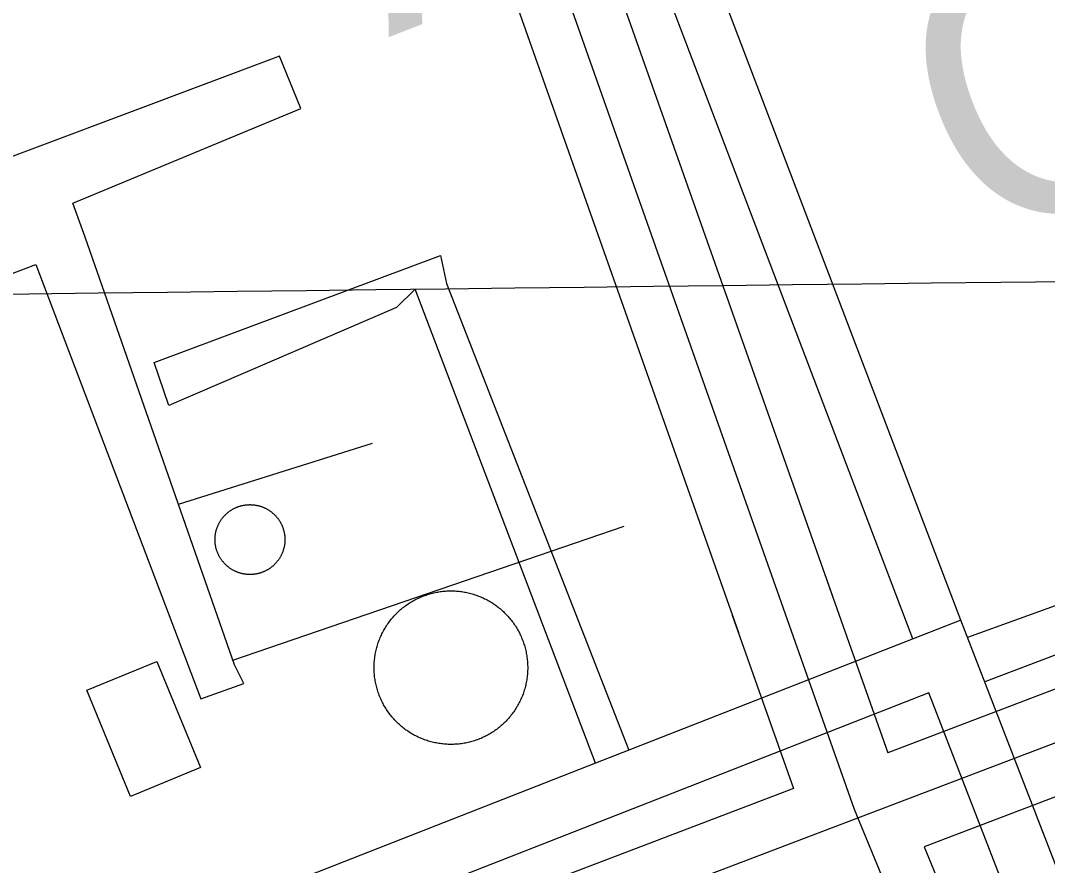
# Model space of a CAD drawing. Extents: x 3694830 to 3732949, y 415201 to 440970.
# Drawn here: x 3712720.5 to 3713026.3, y 432727.9 to 432979.6 of the extents above; entities that cross this region are included whole.
import ezdxf

# ---------------------------------------------------------------- set-up
doc = ezdxf.new("R2010")
doc.units = 0
for name, color, linetype in [('V-BLDG-OTLN', 7, 'Continuous'), ('V-DOMW-TANK', 7, 'Continuous'), ('V-GRID-MAJR', 7, 'Continuous'), ('V-RIVR-GAGE-IDEN', 7, 'Continuous'), ('V-ROAD-CNTR', 7, 'Continuous'), ('V-UTIL-LINE', 7, 'Continuous')]:
    doc.layers.add(name, color=color, linetype=linetype)

msp = doc.modelspace()

# ---------------------------------------------------------------- linework, layer by layer
at = {"layer": 'V-BLDG-OTLN'}
msp.add_lwpolyline([(3712761.112, 432788.667), (3712774.0840000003, 432757.015), (3712753.2290000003, 432748.469), (3712740.259, 432780.123)], close=True, dxfattribs=at)
at = {"layer": 'V-DOMW-TANK'}
for points in [[(3712778.5100000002, 432826.484), (3712778.538, 432826.664), (3712778.569, 432826.842), (3712778.6040000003, 432827.02), (3712778.643, 432827.19800000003), (3712778.684, 432827.374), (3712778.727, 432827.55100000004), (3712778.774, 432827.727), (3712778.823, 432827.901), (3712778.876, 432828.075), (3712778.932, 432828.24700000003), (3712778.991, 432828.419), (3712779.055, 432828.591), (3712779.116, 432828.759), (3712779.188, 432828.929), (3712779.257, 432829.09500000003), (3712779.3310000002, 432829.261), (3712779.409, 432829.427), (3712779.487, 432829.59), (3712779.571, 432829.75200000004), (3712779.653, 432829.912), (3712779.745, 432830.07), (3712779.835, 432830.227), (3712779.927, 432830.38300000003), (3712780.023, 432830.539), (3712780.122, 432830.69), (3712780.224, 432830.842), (3712780.328, 432830.989), (3712780.435, 432831.137), (3712780.543, 432831.282), (3712780.656, 432831.425), (3712780.771, 432831.567), (3712780.8850000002, 432831.706), (3712781.006, 432831.843), (3712781.127, 432831.978), (3712781.25, 432832.109), (3712781.377, 432832.241), (3712781.506, 432832.37200000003), (3712781.6350000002, 432832.49700000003), (3712781.768, 432832.619), (3712781.903, 432832.742), (3712782.038, 432832.86100000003), (3712782.18, 432832.978), (3712782.321, 432833.092), (3712782.464, 432833.20300000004), (3712782.608, 432833.314), (3712782.757, 432833.42), (3712782.903, 432833.525), (3712783.052, 432833.625), (3712783.208, 432833.72500000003), (3712783.361, 432833.822), (3712783.517, 432833.914), (3712783.6750000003, 432834.006), (3712783.833, 432834.094), (3712783.992, 432834.18), (3712784.154, 432834.262), (3712784.318, 432834.342), (3712784.4820000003, 432834.418), (3712784.648, 432834.491), (3712784.816, 432834.563), (3712784.983, 432834.631), (3712785.153, 432834.69800000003), (3712785.323, 432834.76), (3712785.495, 432834.817), (3712785.67, 432834.876), (3712785.842, 432834.928), (3712786.018, 432834.977), (3712786.1920000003, 432835.026), (3712786.3680000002, 432835.069), (3712786.546, 432835.11), (3712786.72, 432835.147), (3712786.9020000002, 432835.181), (3712787.0810000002, 432835.21400000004), (3712787.257, 432835.243), (3712787.4390000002, 432835.267), (3712787.619, 432835.29000000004), (3712787.799, 432835.308), (3712787.9820000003, 432835.325), (3712788.162, 432835.337), (3712788.344, 432835.347), (3712788.524, 432835.353), (3712788.707, 432835.358), (3712788.889, 432835.358), (3712789.069, 432835.353), (3712789.252, 432835.347), (3712789.434, 432835.33900000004), (3712789.616, 432835.325), (3712789.794, 432835.31), (3712789.977, 432835.29000000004), (3712790.157, 432835.27), (3712790.3370000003, 432835.243), (3712790.515, 432835.216), (3712790.693, 432835.184), (3712790.8740000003, 432835.14900000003), (3712791.0500000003, 432835.112), (3712791.228, 432835.071), (3712791.4020000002, 432835.028), (3712791.578, 432834.981), (3712791.754, 432834.93), (3712791.9280000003, 432834.876), (3712792.1, 432834.821)], [(3712792.1, 432834.821), (3712792.272, 432834.762), (3712792.4420000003, 432834.7), (3712792.612, 432834.635), (3712792.7800000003, 432834.567), (3712792.948, 432834.495), (3712793.114, 432834.422), (3712793.278, 432834.346), (3712793.4420000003, 432834.266), (3712793.6040000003, 432834.184), (3712793.7630000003, 432834.098), (3712793.923, 432834.012), (3712794.0810000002, 432833.922), (3712794.238, 432833.826), (3712794.39, 432833.729), (3712794.541, 432833.631), (3712794.693, 432833.531), (3712794.843, 432833.42600000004), (3712794.988, 432833.32), (3712795.133, 432833.20900000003), (3712795.2770000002, 432833.099), (3712795.418, 432832.984), (3712795.557, 432832.867), (3712795.6950000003, 432832.748), (3712795.83, 432832.628), (3712795.963, 432832.503), (3712796.094, 432832.378), (3712796.221, 432832.249), (3712796.348, 432832.118), (3712796.475, 432831.985), (3712796.594, 432831.849), (3712796.71, 432831.712), (3712796.829, 432831.575), (3712796.944, 432831.434), (3712797.056, 432831.29000000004), (3712797.165, 432831.145), (3712797.271, 432830.99700000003), (3712797.376, 432830.848), (3712797.478, 432830.69800000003), (3712797.575, 432830.547), (3712797.673, 432830.393), (3712797.767, 432830.238), (3712797.8570000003, 432830.08), (3712797.9450000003, 432829.92), (3712798.031, 432829.76), (3712798.111, 432829.599), (3712798.193, 432829.435), (3712798.271, 432829.271), (3712798.345, 432829.105), (3712798.416, 432828.93700000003), (3712798.484, 432828.76900000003), (3712798.549, 432828.599), (3712798.611, 432828.429), (3712798.67, 432828.257), (3712798.7260000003, 432828.085), (3712798.779, 432827.911), (3712798.83, 432827.737), (3712798.877, 432827.561), (3712798.92, 432827.385), (3712798.961, 432827.20900000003), (3712799, 432827.03)], [(3712799, 432827.03), (3712799.035, 432826.852), (3712799.066, 432826.67600000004), (3712799.094, 432826.494), (3712799.119, 432826.314), (3712799.1410000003, 432826.13300000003), (3712799.162, 432825.95300000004), (3712799.176, 432825.773), (3712799.19, 432825.591), (3712799.199, 432825.41000000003), (3712799.205, 432825.228), (3712799.2090000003, 432825.04600000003), (3712799.2090000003, 432824.866), (3712799.207, 432824.683), (3712799.201, 432824.501), (3712799.19, 432824.321), (3712799.1780000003, 432824.139), (3712799.162, 432823.958), (3712799.143, 432823.778), (3712799.1210000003, 432823.598), (3712799.098, 432823.418), (3712799.066, 432823.238), (3712799.039, 432823.059), (3712799.002, 432822.881), (3712798.963, 432822.70300000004), (3712798.924, 432822.527), (3712798.879, 432822.349), (3712798.832, 432822.175), (3712798.7830000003, 432822.001), (3712798.73, 432821.826), (3712798.674, 432821.654), (3712798.615, 432821.482), (3712798.551, 432821.31), (3712798.488, 432821.142), (3712798.418, 432820.972), (3712798.349, 432820.80700000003), (3712798.275, 432820.641), (3712798.197, 432820.47500000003), (3712798.119, 432820.313), (3712798.035, 432820.151), (3712797.951, 432819.989), (3712797.863, 432819.832), (3712797.773, 432819.674), (3712797.679, 432819.516), (3712797.583, 432819.365), (3712797.484, 432819.211), (3712797.382, 432819.06200000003), (3712797.2800000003, 432818.912), (3712797.171, 432818.765), (3712797.063, 432818.619), (3712796.952, 432818.476), (3712796.835, 432818.335), (3712796.721, 432818.195), (3712796.6, 432818.06), (3712796.4790000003, 432817.925), (3712796.356, 432817.792), (3712796.2290000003, 432817.661), (3712796.1, 432817.532), (3712795.971, 432817.407), (3712795.838, 432817.28), (3712795.703, 432817.163), (3712795.565, 432817.04000000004), (3712795.426, 432816.92100000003), (3712795.285, 432816.811), (3712795.142, 432816.69800000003), (3712794.998, 432816.588), (3712794.8510000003, 432816.481), (3712794.701, 432816.37700000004), (3712794.552, 432816.276), (3712794.398, 432816.17600000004), (3712794.245, 432816.08), (3712794.089, 432815.988), (3712793.931, 432815.895), (3712793.773, 432815.80700000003), (3712793.614, 432815.723), (3712793.452, 432815.639), (3712793.288, 432815.56), (3712793.1240000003, 432815.484), (3712792.958, 432815.41000000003), (3712792.79, 432815.338), (3712792.623, 432815.271), (3712792.453, 432815.205), (3712792.2830000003, 432815.14400000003), (3712792.111, 432815.08400000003), (3712791.936, 432815.027), (3712791.764, 432814.974), (3712791.588, 432814.927), (3712791.414, 432814.878), (3712791.238, 432814.833), (3712791.06, 432814.792), (3712790.884, 432814.755), (3712790.7060000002, 432814.72000000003), (3712790.525, 432814.685), (3712790.347, 432814.658), (3712790.167, 432814.634), (3712789.987, 432814.61100000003), (3712789.807, 432814.593), (3712789.6240000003, 432814.577), (3712789.444, 432814.564), (3712789.262, 432814.554), (3712789.082, 432814.548)], [(3712789.082, 432814.548), (3712788.897, 432814.544), (3712788.717, 432814.544), (3712788.537, 432814.548), (3712788.3540000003, 432814.554), (3712788.1720000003, 432814.564), (3712787.992, 432814.577), (3712787.812, 432814.591), (3712787.629, 432814.61100000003), (3712787.449, 432814.632), (3712787.271, 432814.658), (3712787.091, 432814.685), (3712786.913, 432814.718), (3712786.7320000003, 432814.753), (3712786.556, 432814.79000000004), (3712786.378, 432814.83), (3712786.202, 432814.873), (3712786.028, 432814.92100000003), (3712785.852, 432814.972), (3712785.68, 432815.025), (3712785.506, 432815.08), (3712785.3340000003, 432815.14), (3712785.164, 432815.201), (3712784.994, 432815.267), (3712784.826, 432815.33400000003), (3712784.6580000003, 432815.406), (3712784.492, 432815.48), (3712784.328, 432815.555), (3712784.164, 432815.635), (3712784.002, 432815.717), (3712783.843, 432815.803), (3712783.683, 432815.891), (3712783.525, 432815.981), (3712783.37, 432816.076), (3712783.216, 432816.172), (3712783.065, 432816.27), (3712782.913, 432816.371), (3712782.7630000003, 432816.477), (3712782.6180000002, 432816.582), (3712782.473, 432816.692), (3712782.329, 432816.803), (3712782.19, 432816.917), (3712782.049, 432817.034), (3712781.911, 432817.153), (3712781.776, 432817.276), (3712781.643, 432817.39900000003), (3712781.512, 432817.526), (3712781.3850000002, 432817.653), (3712781.258, 432817.784), (3712781.133, 432817.917), (3712781.012, 432818.052), (3712780.894, 432818.189), (3712780.7770000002, 432818.326), (3712780.662, 432818.468), (3712780.548, 432818.61100000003), (3712780.441, 432818.756), (3712780.335, 432818.904), (3712780.23, 432819.05100000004), (3712780.128, 432819.20300000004), (3712780.029, 432819.355), (3712779.933, 432819.50800000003), (3712779.839, 432819.664), (3712779.7490000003, 432819.821), (3712779.661, 432819.981), (3712779.575, 432820.141), (3712779.4930000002, 432820.303), (3712779.413, 432820.467), (3712779.335, 432820.63), (3712779.261, 432820.79600000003), (3712779.1920000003, 432820.96400000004), (3712779.122, 432821.132), (3712779.057, 432821.302), (3712778.995, 432821.472), (3712778.936, 432821.64400000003), (3712778.88, 432821.816), (3712778.827, 432821.99), (3712778.776, 432822.164), (3712778.731, 432822.34), (3712778.686, 432822.517), (3712778.645, 432822.693), (3712778.606, 432822.871), (3712778.571, 432823.049), (3712778.54, 432823.227), (3712778.512, 432823.408), (3712778.487, 432823.588), (3712778.465, 432823.768), (3712778.444, 432823.94800000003), (3712778.43, 432824.128), (3712778.416, 432824.311), (3712778.407, 432824.491), (3712778.403, 432824.673), (3712778.397, 432824.853), (3712778.397, 432825.036), (3712778.399, 432825.218), (3712778.4050000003, 432825.4), (3712778.416, 432825.58), (3712778.4280000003, 432825.76300000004), (3712778.444, 432825.943), (3712778.463, 432826.123), (3712778.485, 432826.303), (3712778.5100000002, 432826.484)], [(3712827.5700000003, 432777.903), (3712827.416, 432778.27400000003), (3712827.271, 432778.64400000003), (3712827.131, 432779.01900000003), (3712827, 432779.39400000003), (3712826.873, 432779.773), (3712826.754, 432780.156), (3712826.642, 432780.537), (3712826.535, 432780.922), (3712826.435, 432781.309), (3712826.343, 432781.696), (3712826.257, 432782.087), (3712826.179, 432782.478), (3712826.1070000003, 432782.869), (3712826.042, 432783.265), (3712825.9820000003, 432783.658), (3712825.931, 432784.055), (3712825.886, 432784.45), (3712825.849, 432784.848), (3712825.819, 432785.245), (3712825.794, 432785.64400000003), (3712825.778, 432786.044), (3712825.767, 432786.441), (3712825.765, 432786.84), (3712825.769, 432787.24), (3712825.7800000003, 432787.641), (3712825.798, 432788.039), (3712825.823, 432788.436), (3712825.855, 432788.831), (3712825.894, 432789.23), (3712825.9390000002, 432789.628), (3712825.9930000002, 432790.023), (3712826.052, 432790.418), (3712826.12, 432790.81200000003), (3712826.191, 432791.20300000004), (3712826.273, 432791.594), (3712826.359, 432791.985), (3712826.453, 432792.37200000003), (3712826.554, 432792.759), (3712826.66, 432793.142), (3712826.775, 432793.525), (3712826.896, 432793.906), (3712827.023, 432794.283), (3712827.156, 432794.66000000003), (3712827.2970000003, 432795.032), (3712827.4450000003, 432795.405), (3712827.596, 432795.77400000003), (3712827.756, 432796.136), (3712827.924, 432796.501), (3712828.096, 432796.86100000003), (3712828.274, 432797.218), (3712828.458, 432797.572), (3712828.651, 432797.922), (3712828.848, 432798.27), (3712829.0500000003, 432798.614), (3712829.259, 432798.952), (3712829.474, 432799.29000000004), (3712829.6950000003, 432799.62200000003), (3712829.921, 432799.95), (3712830.154, 432800.275), (3712830.392, 432800.59500000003), (3712830.6350000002, 432800.912), (3712830.883, 432801.224), (3712831.137, 432801.531), (3712831.397, 432801.836), (3712831.664, 432802.131), (3712831.932, 432802.42600000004), (3712832.208, 432802.715), (3712832.489, 432802.999), (3712832.774, 432803.28), (3712833.0640000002, 432803.552), (3712833.3570000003, 432803.822), (3712833.656, 432804.087), (3712833.961, 432804.34500000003), (3712834.269, 432804.599), (3712834.582, 432804.844), (3712834.899, 432805.088), (3712835.221, 432805.326), (3712835.545, 432805.55700000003), (3712835.8740000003, 432805.782), (3712836.208, 432806.00200000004), (3712836.544, 432806.219), (3712836.886, 432806.423), (3712837.23, 432806.626), (3712837.578, 432806.82300000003), (3712837.9280000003, 432807.011), (3712838.2830000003, 432807.196), (3712838.6410000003, 432807.374), (3712838.9990000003, 432807.544), (3712839.364, 432807.708), (3712839.731, 432807.867), (3712840.099, 432808.021), (3712840.47, 432808.166), (3712840.845, 432808.304), (3712841.222, 432808.43700000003), (3712841.6, 432808.564), (3712841.981, 432808.68200000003), (3712842.362, 432808.795), (3712842.747, 432808.89900000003), (3712843.134, 432809.00200000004), (3712843.524, 432809.094)], [(3712843.524, 432809.094), (3712843.913, 432809.18), (3712844.304, 432809.25800000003), (3712844.697, 432809.33), (3712845.09, 432809.395), (3712845.485, 432809.454), (3712845.881, 432809.506), (3712846.278, 432809.55100000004), (3712846.6750000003, 432809.586), (3712847.073, 432809.618), (3712847.47, 432809.643), (3712847.869, 432809.659), (3712848.269, 432809.67), (3712848.668, 432809.672), (3712849.0670000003, 432809.667), (3712849.463, 432809.657), (3712849.864, 432809.639), (3712850.261, 432809.614), (3712850.661, 432809.581), (3712851.058, 432809.543), (3712851.453, 432809.5), (3712851.849, 432809.444), (3712852.244, 432809.385), (3712852.637, 432809.317), (3712853.0300000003, 432809.246), (3712853.421, 432809.164), (3712853.811, 432809.07800000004), (3712854.198, 432808.983), (3712854.585, 432808.88300000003), (3712854.97, 432808.777), (3712855.3510000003, 432808.664), (3712855.7320000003, 432808.541), (3712856.111, 432808.414), (3712856.485, 432808.281), (3712856.858, 432808.14), (3712857.231, 432807.992), (3712857.599, 432807.841), (3712857.9620000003, 432807.681), (3712858.329, 432807.51300000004), (3712858.687, 432807.341), (3712859.045, 432807.163), (3712859.398, 432806.978), (3712859.748, 432806.788), (3712860.096, 432806.58900000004), (3712860.44, 432806.387), (3712860.7800000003, 432806.178), (3712861.116, 432805.963), (3712861.448, 432805.739), (3712861.7770000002, 432805.516), (3712862.1010000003, 432805.283), (3712862.4220000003, 432805.045), (3712862.738, 432804.80100000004), (3712863.049, 432804.554), (3712863.356, 432804.3), (3712863.657, 432804.04000000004), (3712863.958, 432803.773), (3712864.253, 432803.505), (3712864.542, 432803.229), (3712864.827, 432802.94800000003), (3712865.105, 432802.663), (3712865.38, 432802.375)], [(3712865.38, 432802.375), (3712865.648, 432802.08), (3712865.912, 432801.781), (3712866.17, 432801.478), (3712866.424, 432801.168), (3712866.6720000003, 432800.855), (3712866.916, 432800.537), (3712867.151, 432800.216), (3712867.383, 432799.892), (3712867.608, 432799.563), (3712867.829, 432799.229), (3712868.044, 432798.893), (3712868.2490000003, 432798.55100000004), (3712868.452, 432798.207), (3712868.648, 432797.859), (3712868.839, 432797.50800000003), (3712869.021, 432797.154), (3712869.199, 432796.798), (3712869.3710000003, 432796.435), (3712869.535, 432796.07300000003), (3712869.6950000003, 432795.706), (3712869.846, 432795.338), (3712869.992, 432794.967), (3712870.131, 432794.592), (3712870.264, 432794.215), (3712870.389, 432793.836), (3712870.5100000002, 432793.456), (3712870.623, 432793.075), (3712870.725, 432792.69), (3712870.827, 432792.302), (3712870.92, 432791.913), (3712871.006, 432791.52400000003), (3712871.085, 432791.13300000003), (3712871.157, 432790.742), (3712871.223, 432790.347), (3712871.2800000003, 432789.951), (3712871.3310000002, 432789.556), (3712871.376, 432789.159), (3712871.413, 432788.761), (3712871.444, 432788.364), (3712871.468, 432787.969), (3712871.485, 432787.568), (3712871.495, 432787.168), (3712871.497, 432786.76900000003), (3712871.4930000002, 432786.369), (3712871.483, 432785.972), (3712871.464, 432785.57300000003), (3712871.44, 432785.175), (3712871.407, 432784.778), (3712871.3680000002, 432784.379), (3712871.321, 432783.984), (3712871.27, 432783.588), (3712871.21, 432783.193), (3712871.145, 432782.8), (3712871.071, 432782.407), (3712870.991, 432782.015), (3712870.903, 432781.626), (3712870.809, 432781.239), (3712870.7090000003, 432780.852), (3712870.602, 432780.467), (3712870.49, 432780.086), (3712870.367, 432779.705), (3712870.24, 432779.326), (3712870.1070000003, 432778.952), (3712869.965, 432778.577), (3712869.8200000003, 432778.206), (3712869.666, 432777.837), (3712869.506, 432777.473), (3712869.341, 432777.108), (3712869.169, 432776.75), (3712868.988, 432776.392), (3712868.804, 432776.037), (3712868.614, 432775.689), (3712868.417, 432775.341), (3712868.214, 432774.99700000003), (3712868.003, 432774.657), (3712867.79, 432774.321), (3712867.569, 432773.989), (3712867.342, 432773.66000000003), (3712867.11, 432773.336), (3712866.873, 432773.014), (3712866.629, 432772.701), (3712866.379, 432772.38800000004), (3712866.125, 432772.081), (3712865.867, 432771.777), (3712865.6010000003, 432771.478), (3712865.3310000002, 432771.184), (3712865.056, 432770.895), (3712864.776, 432770.61), (3712864.491, 432770.332), (3712864.2, 432770.05700000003), (3712863.9050000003, 432769.789), (3712863.606, 432769.525), (3712863.3030000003, 432769.267), (3712862.994, 432769.01300000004), (3712862.681, 432768.765), (3712862.365, 432768.521), (3712862.044, 432768.288), (3712861.718, 432768.054), (3712861.3880000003, 432767.829), (3712861.054, 432767.608)], [(3712861.054, 432767.608), (3712860.719, 432767.395), (3712860.377, 432767.186), (3712860.034, 432766.985), (3712859.686, 432766.788), (3712859.336, 432766.598), (3712858.98, 432766.416), (3712858.623, 432766.238), (3712858.2630000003, 432766.066), (3712857.898, 432765.902), (3712857.534, 432765.742), (3712857.163, 432765.59), (3712856.793, 432765.445), (3712856.418, 432765.306), (3712856.043, 432765.173), (3712855.664, 432765.048), (3712855.2830000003, 432764.927), (3712854.9, 432764.814), (3712854.515, 432764.71), (3712854.128, 432764.609), (3712853.741, 432764.517), (3712853.35, 432764.431), (3712852.9590000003, 432764.351), (3712852.5670000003, 432764.28), (3712852.1720000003, 432764.21400000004), (3712851.779, 432764.157), (3712851.382, 432764.106), (3712850.986, 432764.061), (3712850.589, 432764.02400000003), (3712850.1920000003, 432763.993), (3712849.79, 432763.968), (3712849.393, 432763.952), (3712848.9960000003, 432763.942), (3712848.596, 432763.94), (3712848.197, 432763.944), (3712847.798, 432763.954), (3712847.398, 432763.972), (3712847.001, 432763.99700000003), (3712846.6040000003, 432764.03), (3712846.2060000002, 432764.069), (3712845.809, 432764.114), (3712845.414, 432764.167), (3712845.019, 432764.226), (3712844.625, 432764.292), (3712844.234, 432764.366), (3712843.843, 432764.446), (3712843.452, 432764.534), (3712843.065, 432764.628), (3712842.6780000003, 432764.728), (3712842.295, 432764.835), (3712841.912, 432764.949), (3712841.5330000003, 432765.07), (3712841.154, 432765.197), (3712840.7770000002, 432765.33), (3712840.404, 432765.472), (3712840.032, 432765.617), (3712839.663, 432765.771), (3712839.298, 432765.928), (3712838.936, 432766.096), (3712838.576, 432766.268), (3712838.219, 432766.449), (3712837.863, 432766.63300000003), (3712837.515, 432766.82300000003), (3712837.167, 432767.02), (3712836.825, 432767.223), (3712836.485, 432767.434), (3712836.147, 432767.647), (3712835.815, 432767.87), (3712835.487, 432768.09500000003), (3712835.162, 432768.327), (3712834.842, 432768.564), (3712834.523, 432768.808), (3712834.213, 432769.058), (3712833.906, 432769.31200000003), (3712833.603, 432769.572), (3712833.304, 432769.838), (3712833.011, 432770.106), (3712832.722, 432770.381), (3712832.438, 432770.661), (3712832.157, 432770.946), (3712831.8850000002, 432771.237), (3712831.614, 432771.532), (3712831.35, 432771.831), (3712831.092, 432772.134), (3712830.838, 432772.443), (3712830.59, 432772.756), (3712830.3510000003, 432773.072), (3712830.109, 432773.393), (3712829.88, 432773.719), (3712829.654, 432774.049), (3712829.435, 432774.382), (3712829.22, 432774.718), (3712829.0130000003, 432775.058), (3712828.811, 432775.402), (3712828.614, 432775.751), (3712828.426, 432776.103), (3712828.241, 432776.455), (3712828.063, 432776.813), (3712827.893, 432777.174), (3712827.727, 432777.538), (3712827.5700000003, 432777.903)]]:
    msp.add_lwpolyline(points, dxfattribs=at)
at = {"layer": 'V-GRID-MAJR'}
msp.add_spline([(3698914.333, 432737.11), (3704206.2600000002, 432798.304), (3709498.1780000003, 432860.268), (3714790.0870000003, 432923.001), (3720081.987, 432986.504), (3725373.878, 433050.776), (3730665.759, 433115.819), (3730665.7600000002, 433115.819)], degree=3, dxfattribs=at)
at = {"layer": 'V-ROAD-CNTR'}
for points in [[(3712187.6515857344, 434812.0113501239), (3712378.387204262, 434311.58735097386), (3712491.089978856, 434002.1579698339), (3712695.4835700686, 433484.6740048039), (3712841.339278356, 433105.3927633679), (3712968.720023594, 432744.67848479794), (3713077.7158056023, 432480.0610140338), (3713176.0376089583, 432215.2255437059), (3713313.0583349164, 431853.0382680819), (3713489.862981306, 431392.10818994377)], [(3712397.025166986, 434304.24436565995), (3712505.1149508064, 434007.480959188), (3712709.459542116, 433490.12099390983), (3712855.414250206, 433110.58275298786), (3712962.2390365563, 432808.08135799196)], [(3712517.2217672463, 433895.1670378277), (3712681.50759802, 433479.227015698), (3712827.264306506, 433100.2027737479), (3712934.2530925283, 432797.2323796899)], [(3713543.961873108, 432983.03000809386), (3713325.9733090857, 432893.6811867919), (3712978.706003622, 432761.4494512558)], [(3713566.608827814, 432976.10102195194), (3713331.487298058, 432879.73021469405), (3712881.5201979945, 432708.3915573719), (3712414.901131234, 432535.0019041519), (3711959.3710422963, 432359.06325602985), (3711796.9453671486, 432298.026378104)], [(3713313.7813334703, 432856.9372602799), (3712989.5559819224, 432733.47850719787)], [(3712960.651735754, 432812.5784807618), (3712978.706003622, 432761.4494512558)], [(3712932.417542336, 432802.431760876), (3712950.6610597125, 432750.76947261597)], [(3712950.6610597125, 432750.76947261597), (3712876.2392085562, 432722.4315292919), (3712535.3318903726, 432595.75478264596)], [(3712989.5559819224, 432733.47850719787), (3713091.6857776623, 432485.529003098), (3713190.083580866, 432220.48953317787), (3713327.075306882, 431858.3782574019), (3713498.673963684, 431411.02015211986)]]:
    msp.add_lwpolyline(points, dxfattribs=at)
at = {"layer": 'V-UTIL-LINE'}
for p, q in [((3713000.497, 432800.968), (3712873.1010000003, 433135.34500000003)), ((3712986.216, 432795.37), (3712859.34, 433128.969)), ((3713330.552, 432914.193), (3713002.497, 432795.79600000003)), ((3713335.285, 432906.689), (3713007.609, 432782.599)), ((3712767.483, 432835.54000000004), (3712825.251, 432853.702)), ((3712783.742, 432789.003), (3712900.204, 432828.988))]:
    msp.add_line(p, q, dxfattribs=at)
for points in [[(3712463.906, 432807.695), (3712725.014, 432906.876), (3712774.125, 432777.563), (3712786.9620000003, 432782.108), (3712784.23, 432787.613), (3712739.694, 432915.08), (3712736.059, 432925.169), (3712803.932, 432953.38), (3712797.56, 432968.971), (3712451.757, 432839.107)], [(3712760.272, 432877.702), (3712845.561, 432909.528), (3712847.372, 432901.279), (3712901.623, 432762.217)], [(3712891.643, 432758.308), (3712837.986, 432899.542), (3712832.475, 432894.061), (3712764.598, 432864.935), (3712760.272, 432877.702)], [(3713062.633, 432640.515), (3713000.497, 432800.968), (3712901.623, 432762.217), (3712891.643, 432758.308), (3712516.396, 432611.243)], [(3713047.052, 432634.482), (3712990.973, 432779.287), (3712537.239, 432601.46400000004), (3712582.348, 432475.97500000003)]]:
    msp.add_lwpolyline(points, dxfattribs=at)

# ---------------------------------------------------------------- texts
at = {"layer": 'V-RIVR-GAGE-IDEN'}
for s, p in [('ALLIANCE', (3712829.909219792, 432974.53367723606)), ('GAGE', (3713004.1832772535, 432910.2257601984))]:
    msp.add_text(s, height=83, rotation=21.20922613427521, dxfattribs=at).set_placement(p)

doc.saveas('drawing.dxf')
